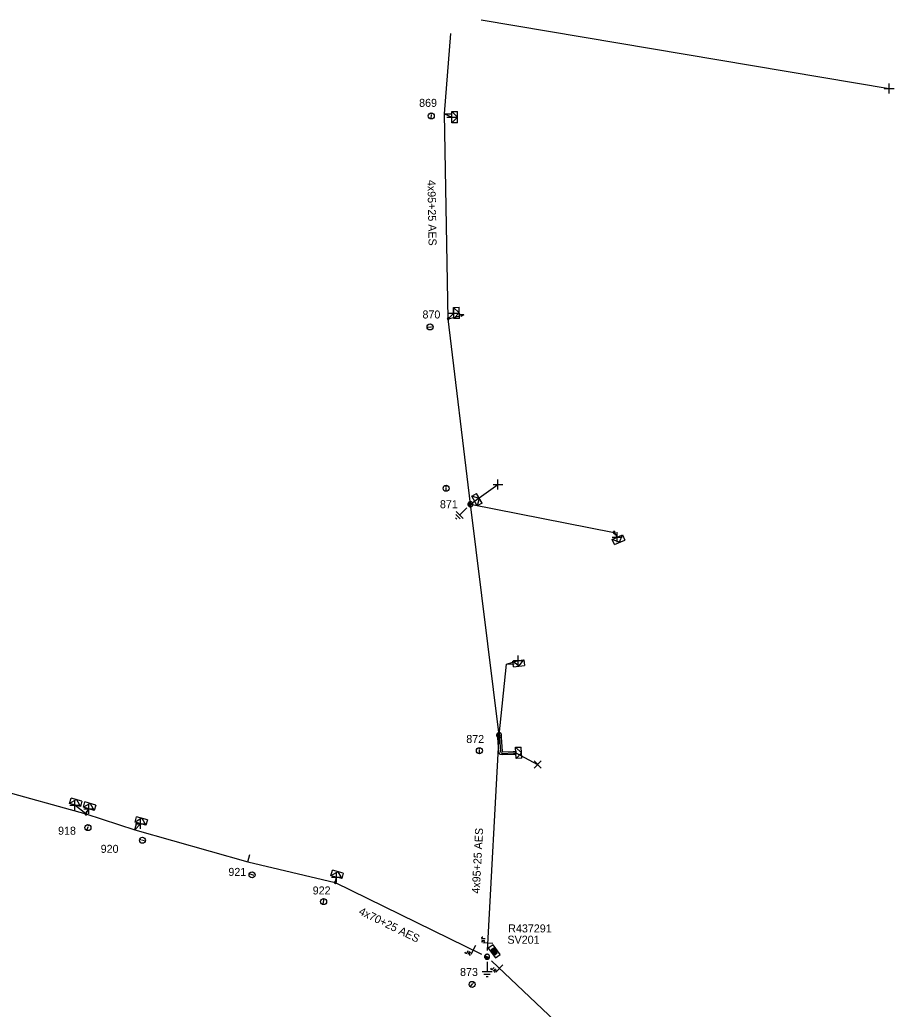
# Model space of a CAD drawing. Extents: x -540466 to -537383, y -1184038 to -1179972.
# Drawn here: x -538363.4 to -538254.2, y -1180242.1 to -1180118.5 of the extents above; entities that cross this region are included whole.
import ezdxf

# ---------------------------------------------------------------- set-up
doc = ezdxf.new("R2010")
doc.units = 0
for name, color, linetype in [('Vrstva 1', 7, 'Continuous'), ('Vrstva 10', 7, 'Continuous'), ('Vrstva 13', 7, 'Continuous'), ('Vrstva 14', 7, 'Continuous'), ('Vrstva 15', 7, 'Continuous'), ('Vrstva 18', 7, 'Continuous'), ('Vrstva 2', 7, 'Continuous'), ('Vrstva 20', 7, 'Continuous'), ('Vrstva 28', 7, 'Continuous'), ('Vrstva 29', 7, 'Continuous'), ('Vrstva 30', 7, 'Continuous'), ('Vrstva 31', 7, 'Continuous'), ('Vrstva 34', 7, 'Continuous'), ('Vrstva 36', 7, 'Continuous'), ('Vrstva 5', 7, 'Continuous'), ('Vrstva 50', 7, 'Continuous'), ('Vrstva 51', 7, 'Continuous'), ('Vrstva 52', 7, 'Continuous'), ('Vrstva 59', 7, 'Continuous'), ('Vrstva 8', 7, 'Continuous'), ('Vrstva 9', 7, 'Continuous')]:
    doc.layers.add(name, color=color, linetype=linetype)

# ---------------------------------------------------------------- blocks, each defined once
blk = doc.blocks.new('NN440')
at = {"layer": 'Vrstva 2'}
for points in [[(0.63, 0), (0.63, 0.06), (0.62, 0.13), (0.6, 0.19), (0.58, 0.25), (0.55, 0.31), (0.51, 0.37), (0.47, 0.42), (0.42, 0.46), (0.37, 0.51), (0.32, 0.54), (0.26, 0.57), (0.2, 0.59), (0.13, 0.61), (0.07, 0.62), (0, 0.63), (-0.06, 0.62), (-0.13, 0.61), (-0.19, 0.59), (-0.26, 0.57), (-0.31, 0.54), (-0.37, 0.51), (-0.42, 0.46), (-0.47, 0.42), (-0.51, 0.37), (-0.54, 0.31), (-0.57, 0.25), (-0.6, 0.19), (-0.62, 0.13), (-0.63, 0.06), (-0.63, 0), (-0.63, -0.07), (-0.62, -0.14), (-0.6, -0.2), (-0.57, -0.26), (-0.54, -0.32), (-0.51, -0.37), (-0.47, -0.43), (-0.42, -0.47), (-0.37, -0.51), (-0.31, -0.55), (-0.26, -0.58), (-0.19, -0.6), (-0.13, -0.62), (-0.06, -0.63), (0, -0.63), (0.07, -0.63), (0.13, -0.62), (0.2, -0.6), (0.26, -0.58), (0.32, -0.55), (0.37, -0.51), (0.42, -0.47), (0.47, -0.43), (0.51, -0.37), (0.55, -0.32), (0.58, -0.26), (0.6, -0.2), (0.62, -0.14), (0.63, -0.07), (0.63, 0)], [(-0.63, 0), (0.63, 0)], [(-0.6, -0.18), (0.57, -0.18)], [(-0.51, -0.32), (0.5, -0.32)], [(-0.37, -0.47), (0.35, -0.47)]]:
    blk.add_lwpolyline(points, dxfattribs=at)
blk = doc.blocks.new('NN560')
at = {"layer": 'Vrstva 2'}
for points in [[(2, 0), (1.59, 0.14)], [(0, 0), (2, 0)], [(2, 0), (1.59, -0.13)]]:
    blk.add_lwpolyline(points, dxfattribs=at)
blk = doc.blocks.new('NN840')
at = {"layer": 'Vrstva 15'}
for points in [[(0, 0.62), (0, -0.63)], [(-0.75, -0.71), (-0.75, -0.66)], [(-0.73, -0.76), (-0.75, -0.71)], [(-0.66, -0.8), (-0.73, -0.76)], [(-0.63, -0.8), (-0.66, -0.8)], [(-0.56, -0.76), (-0.63, -0.8)], [(-0.54, -0.71), (-0.56, -0.76)], [(-0.54, -0.38), (-0.54, -0.71)], [(-0.33, -0.38), (-0.33, -0.8)], [(-0.33, -0.64), (-0.13, -0.38)], [(-0.26, -0.56), (-0.09, -0.8)]]:
    blk.add_lwpolyline(points, dxfattribs=at)
blk = doc.blocks.new('NN770')
at = {"layer": 'Vrstva 10'}
for p, q in [((0, 0.19), (0, 0.26)), ((0, -0.28), (0, 0.11))]:
    blk.add_line(p, q, dxfattribs=at)
blk.add_circle((0, -0.01), 0.375, dxfattribs=at)
blk = doc.blocks.new('NN800')
at = {"layer": 'Vrstva 1'}
for points in [[(-0.44, 0.44), (0.44, -0.44)], [(-0.44, -0.44), (0.44, 0.44)]]:
    blk.add_lwpolyline(points, dxfattribs=at)
blk = doc.blocks.new('NN620')
at = {"layer": 'Vrstva 8'}
for points in [[(0.75, 0), (-0.75, 0)], [(-0.75, 0), (-0.75, -0.75)], [(0.75, -0.75), (0.75, 0)], [(-0.75, -0.75), (0.75, -0.75)], [(0.37, -0.18), (-0.38, -0.18)], [(-0.38, -0.18), (-0.38, -0.56)], [(-0.38, -0.56), (0.37, -0.56)], [(0.32, -0.23), (-0.33, -0.23)], [(-0.33, -0.23), (-0.33, -0.51)], [(-0.33, -0.51), (0.32, -0.51)], [(0.27, -0.27), (-0.28, -0.27)], [(-0.28, -0.27), (-0.28, -0.46)], [(-0.28, -0.46), (0.27, -0.46)], [(0.23, -0.32), (-0.23, -0.32)], [(-0.23, -0.32), (-0.23, -0.42)], [(-0.23, -0.42), (0.23, -0.42)], [(-0.19, -0.37), (0.19, -0.37)], [(0.23, -0.42), (0.23, -0.32)], [(0.27, -0.46), (0.27, -0.27)], [(0.32, -0.51), (0.32, -0.23)], [(0.37, -0.56), (0.37, -0.18)]]:
    blk.add_lwpolyline(points, dxfattribs=at)
blk = doc.blocks.new('NN630')
at = {"layer": 'Vrstva 9'}
for points in [[(0, -0.7), (-0.7, 0)], [(-0.7, -0.7), (-0.7, 0), (0.7, 0), (0.7, -0.7)], [(-0.7, -0.7), (0.7, -0.7)], [(0, -0.7), (0.7, 0)]]:
    blk.add_lwpolyline(points, dxfattribs=at)
blk = doc.blocks.new('NN810')
at = {"layer": 'Vrstva 14'}
for points in [[(0, -0.64), (0, -1.89)], [(0.63, -1.89), (-0.62, -1.89)], [(0.39, -2.2), (-0.4, -2.2)], [(0, -2.52), (-0.12, -2.52)], [(0.14, -2.52), (0, -2.52)]]:
    blk.add_lwpolyline(points, dxfattribs=at)
blk = doc.blocks.new('NN500')
at = {"layer": 'Vrstva 2'}
for points in [[(0, -0.24), (0.02, -0.23), (0.05, -0.23), (0.07, -0.22), (0.09, -0.22), (0.12, -0.2), (0.14, -0.19), (0.16, -0.18), (0.17, -0.16), (0.19, -0.14), (0.2, -0.12), (0.21, -0.1), (0.22, -0.07), (0.23, -0.05), (0.23, -0.02), (0.23, 0), (0.23, 0.02), (0.23, 0.05), (0.22, 0.07), (0.21, 0.1), (0.2, 0.12), (0.19, 0.14), (0.17, 0.16), (0.16, 0.17), (0.14, 0.19), (0.12, 0.2), (0.09, 0.21), (0.07, 0.22), (0.05, 0.23), (0.02, 0.23), (0, 0.23), (-0.03, 0.23), (-0.05, 0.23), (-0.07, 0.22), (-0.1, 0.21), (-0.12, 0.2), (-0.14, 0.19), (-0.16, 0.17), (-0.18, 0.16), (-0.19, 0.14), (-0.2, 0.12), (-0.22, 0.1), (-0.22, 0.07), (-0.23, 0.05), (-0.23, 0.02), (-0.24, 0), (-0.23, -0.02), (-0.23, -0.05), (-0.22, -0.07), (-0.22, -0.1), (-0.2, -0.12), (-0.19, -0.14), (-0.18, -0.16), (-0.16, -0.18), (-0.14, -0.19), (-0.12, -0.2), (-0.1, -0.22), (-0.07, -0.22), (-0.05, -0.23), (-0.03, -0.23), (0, -0.24)], [(0, -0.24), (0.02, -0.23), (0.05, -0.23), (0.07, -0.22), (0.09, -0.22), (0.12, -0.2), (0.14, -0.19), (0.16, -0.18), (0.17, -0.16), (0.19, -0.14), (0.2, -0.12), (0.21, -0.1), (0.22, -0.07), (0.23, -0.05), (0.23, -0.02), (0.23, 0), (0.23, 0.02), (0.23, 0.05), (0.22, 0.07), (0.21, 0.1), (0.2, 0.12), (0.19, 0.14), (0.17, 0.16), (0.16, 0.17), (0.14, 0.19), (0.12, 0.2), (0.09, 0.21), (0.07, 0.22), (0.05, 0.23), (0.02, 0.23), (0, 0.23), (-0.03, 0.23), (-0.05, 0.23), (-0.07, 0.22), (-0.1, 0.21), (-0.12, 0.2), (-0.14, 0.19), (-0.16, 0.17), (-0.18, 0.16), (-0.19, 0.14), (-0.2, 0.12), (-0.22, 0.1), (-0.22, 0.07), (-0.23, 0.05), (-0.23, 0.02), (-0.24, 0), (-0.23, -0.02), (-0.23, -0.05), (-0.22, -0.07), (-0.22, -0.1), (-0.2, -0.12), (-0.19, -0.14), (-0.18, -0.16), (-0.16, -0.18), (-0.14, -0.19), (-0.12, -0.2), (-0.1, -0.22), (-0.07, -0.22), (-0.05, -0.23), (-0.03, -0.23), (0, -0.24)], [(0, -0.21), (0.02, -0.2), (0.04, -0.2), (0.06, -0.2), (0.08, -0.19), (0.1, -0.18), (0.12, -0.17), (0.14, -0.15), (0.15, -0.14), (0.16, -0.12), (0.18, -0.1), (0.19, -0.08), (0.19, -0.06), (0.2, -0.04), (0.2, -0.02), (0.2, 0), (0.2, 0.02), (0.2, 0.04), (0.19, 0.06), (0.19, 0.08), (0.18, 0.1), (0.16, 0.12), (0.15, 0.14), (0.14, 0.15), (0.12, 0.17), (0.1, 0.18), (0.08, 0.19), (0.06, 0.19), (0.04, 0.2), (0.02, 0.2), (0, 0.2), (-0.02, 0.2), (-0.04, 0.2), (-0.06, 0.19), (-0.08, 0.19), (-0.1, 0.18), (-0.12, 0.17), (-0.14, 0.15), (-0.15, 0.14), (-0.17, 0.12), (-0.18, 0.1), (-0.19, 0.08), (-0.2, 0.06), (-0.2, 0.04), (-0.21, 0.02), (-0.21, 0), (-0.21, -0.02), (-0.2, -0.04), (-0.2, -0.06), (-0.19, -0.08), (-0.18, -0.1), (-0.17, -0.12), (-0.15, -0.14), (-0.14, -0.15), (-0.12, -0.17), (-0.1, -0.18), (-0.08, -0.19), (-0.06, -0.2), (-0.04, -0.2), (-0.02, -0.2), (0, -0.21)], [(0, -0.18), (0.02, -0.18), (0.04, -0.17), (0.05, -0.17), (0.07, -0.16), (0.09, -0.15), (0.1, -0.14), (0.12, -0.13), (0.13, -0.12), (0.14, -0.1), (0.15, -0.09), (0.16, -0.07), (0.17, -0.05), (0.17, -0.04), (0.17, -0.02), (0.17, 0), (0.17, 0.02), (0.17, 0.04), (0.17, 0.05), (0.16, 0.07), (0.15, 0.09), (0.14, 0.1), (0.13, 0.12), (0.12, 0.13), (0.1, 0.14), (0.09, 0.15), (0.07, 0.16), (0.05, 0.17), (0.04, 0.17), (0.02, 0.17), (0, 0.18), (-0.02, 0.17), (-0.04, 0.17), (-0.06, 0.17), (-0.07, 0.16), (-0.09, 0.15), (-0.1, 0.14), (-0.12, 0.13), (-0.13, 0.12), (-0.14, 0.1), (-0.15, 0.09), (-0.16, 0.07), (-0.17, 0.05), (-0.17, 0.04), (-0.18, 0.02), (-0.18, 0), (-0.18, -0.02), (-0.17, -0.04), (-0.17, -0.05), (-0.16, -0.07), (-0.15, -0.09), (-0.14, -0.1), (-0.13, -0.12), (-0.12, -0.13), (-0.1, -0.14), (-0.09, -0.15), (-0.07, -0.16), (-0.06, -0.17), (-0.04, -0.17), (-0.02, -0.18), (0, -0.18)], [(0, -0.15), (0.01, -0.15), (0.03, -0.14), (0.04, -0.14), (0.06, -0.13), (0.07, -0.13), (0.08, -0.12), (0.1, -0.11), (0.11, -0.1), (0.12, -0.09), (0.13, -0.07), (0.13, -0.06), (0.14, -0.05), (0.14, -0.03), (0.14, -0.02), (0.14, 0), (0.14, 0.01), (0.14, 0.03), (0.14, 0.04), (0.13, 0.06), (0.13, 0.07), (0.12, 0.09), (0.11, 0.1), (0.1, 0.11), (0.08, 0.12), (0.07, 0.13), (0.06, 0.13), (0.04, 0.14), (0.03, 0.14), (0.01, 0.14), (0, 0.15), (-0.02, 0.14), (-0.03, 0.14), (-0.05, 0.14), (-0.06, 0.13), (-0.07, 0.13), (-0.09, 0.12), (-0.1, 0.11), (-0.11, 0.1), (-0.12, 0.09), (-0.13, 0.07), (-0.13, 0.06), (-0.14, 0.04), (-0.14, 0.03), (-0.15, 0.01), (-0.15, 0), (-0.15, -0.02), (-0.14, -0.03), (-0.14, -0.05), (-0.13, -0.06), (-0.13, -0.07), (-0.12, -0.09), (-0.11, -0.1), (-0.1, -0.11), (-0.09, -0.12), (-0.07, -0.13), (-0.06, -0.13), (-0.05, -0.14), (-0.03, -0.14), (-0.02, -0.15), (0, -0.15)], [(0, -0.12), (0.01, -0.12), (0.02, -0.11), (0.03, -0.11), (0.05, -0.11), (0.06, -0.1), (0.07, -0.09), (0.08, -0.09), (0.09, -0.08), (0.09, -0.07), (0.1, -0.06), (0.11, -0.05), (0.11, -0.04), (0.11, -0.02), (0.11, -0.01), (0.12, 0), (0.11, 0.01), (0.11, 0.02), (0.11, 0.04), (0.11, 0.05), (0.1, 0.06), (0.09, 0.07), (0.09, 0.08), (0.08, 0.09), (0.07, 0.09), (0.06, 0.1), (0.05, 0.11), (0.03, 0.11), (0.02, 0.11), (0.01, 0.12), (0, 0.12), (-0.01, 0.12), (-0.03, 0.11), (-0.04, 0.11), (-0.05, 0.11), (-0.06, 0.1), (-0.07, 0.09), (-0.08, 0.09), (-0.09, 0.08), (-0.1, 0.07), (-0.1, 0.06), (-0.11, 0.05), (-0.11, 0.04), (-0.12, 0.02), (-0.12, 0.01), (-0.12, 0), (-0.12, -0.01), (-0.12, -0.02), (-0.11, -0.04), (-0.11, -0.05), (-0.1, -0.06), (-0.1, -0.07), (-0.09, -0.08), (-0.08, -0.09), (-0.07, -0.09), (-0.06, -0.1), (-0.05, -0.11), (-0.04, -0.11), (-0.03, -0.11), (-0.01, -0.12), (0, -0.12)], [(0, -0.09), (0.01, -0.09), (0.02, -0.09), (0.03, -0.08), (0.03, -0.08), (0.04, -0.08), (0.05, -0.07), (0.06, -0.07), (0.06, -0.06), (0.07, -0.05), (0.07, -0.04), (0.08, -0.04), (0.08, -0.03), (0.08, -0.02), (0.09, -0.01), (0.09, 0), (0.09, 0.01), (0.08, 0.02), (0.08, 0.03), (0.08, 0.03), (0.07, 0.04), (0.07, 0.05), (0.06, 0.06), (0.06, 0.06), (0.05, 0.07), (0.04, 0.07), (0.03, 0.08), (0.03, 0.08), (0.02, 0.08), (0.01, 0.09), (0, 0.09), (-0.01, 0.09), (-0.02, 0.08), (-0.03, 0.08), (-0.04, 0.08), (-0.04, 0.07), (-0.05, 0.07), (-0.06, 0.06), (-0.07, 0.06), (-0.07, 0.05), (-0.08, 0.04), (-0.08, 0.03), (-0.08, 0.03), (-0.09, 0.02), (-0.09, 0.01), (-0.09, 0), (-0.09, -0.01), (-0.09, -0.02), (-0.08, -0.03), (-0.08, -0.04), (-0.08, -0.04), (-0.07, -0.05), (-0.07, -0.06), (-0.06, -0.07), (-0.05, -0.07), (-0.04, -0.08), (-0.04, -0.08), (-0.03, -0.08), (-0.02, -0.09), (-0.01, -0.09), (0, -0.09)], [(0, -0.06), (0, -0.06), (0.01, -0.06), (0.02, -0.05), (0.02, -0.05), (0.03, -0.05), (0.03, -0.05), (0.04, -0.04), (0.04, -0.04), (0.05, -0.03), (0.05, -0.03), (0.05, -0.02), (0.05, -0.02), (0.05, -0.01), (0.06, -0.01), (0.06, 0), (0.06, 0.01), (0.05, 0.01), (0.05, 0.02), (0.05, 0.02), (0.05, 0.03), (0.05, 0.03), (0.04, 0.04), (0.04, 0.04), (0.03, 0.05), (0.03, 0.05), (0.02, 0.05), (0.02, 0.05), (0.01, 0.06), (0, 0.06), (0, 0.06), (-0.01, 0.06), (-0.01, 0.06), (-0.02, 0.05), (-0.02, 0.05), (-0.03, 0.05), (-0.03, 0.05), (-0.04, 0.04), (-0.04, 0.04), (-0.05, 0.03), (-0.05, 0.03), (-0.05, 0.02), (-0.06, 0.02), (-0.06, 0.01), (-0.06, 0.01), (-0.06, 0), (-0.06, -0.01), (-0.06, -0.01), (-0.06, -0.02), (-0.05, -0.02), (-0.05, -0.03), (-0.05, -0.03), (-0.04, -0.04), (-0.04, -0.04), (-0.03, -0.05), (-0.03, -0.05), (-0.02, -0.05), (-0.02, -0.05), (-0.01, -0.06), (-0.01, -0.06), (0, -0.06)], [(0, -0.03), (0, -0.03), (0, -0.03), (0.01, -0.03), (0.01, -0.03), (0.01, -0.02), (0.02, -0.02), (0.02, -0.02), (0.02, -0.02), (0.02, -0.02), (0.02, -0.01), (0.02, -0.01), (0.03, -0.01), (0.03, -0.01), (0.03, 0), (0.03, 0), (0.03, 0), (0.03, 0.01), (0.03, 0.01), (0.02, 0.01), (0.02, 0.01), (0.02, 0.02), (0.02, 0.02), (0.02, 0.02), (0.02, 0.02), (0.01, 0.02), (0.01, 0.02), (0.01, 0.03), (0, 0.03), (0, 0.03), (0, 0.03), (0, 0.03), (-0.01, 0.03), (-0.01, 0.03), (-0.01, 0.02), (-0.02, 0.02), (-0.02, 0.02), (-0.02, 0.02), (-0.02, 0.02), (-0.02, 0.02), (-0.03, 0.01), (-0.03, 0.01), (-0.03, 0.01), (-0.03, 0.01), (-0.03, 0), (-0.03, 0), (-0.03, 0), (-0.03, -0.01), (-0.03, -0.01), (-0.03, -0.01), (-0.03, -0.01), (-0.02, -0.02), (-0.02, -0.02), (-0.02, -0.02), (-0.02, -0.02), (-0.02, -0.02), (-0.01, -0.03), (-0.01, -0.03), (-0.01, -0.03), (0, -0.03), (0, -0.03)], [(0.23, 0), (0.7, 0)]]:
    blk.add_lwpolyline(points, dxfattribs=at)
blk = doc.blocks.new('NN510')
at = {"layer": 'Vrstva 2'}
blk.add_lwpolyline([(0, 0), (0, 0.94)], dxfattribs=at)

msp = doc.modelspace()

# ---------------------------------------------------------------- linework, layer by layer
at = {"layer": 'Vrstva 20'}
msp.add_lwpolyline([(-538301.44, -1180210.29), (-538301.75, -1180210.3), (-538303.12, -1180210.35), (-538303.45, -1180210.27), (-538303.57, -1180209.96), (-538303.7, -1180208.19), (-538303.74, -1180207.9), (-538303.34, -1180207.84), (-538303.3, -1180208.15), (-538303.17, -1180209.88), (-538303.15, -1180209.93), (-538303.08, -1180209.95), (-538301.77, -1180209.9), (-538301.46, -1180209.89)], close=True, dxfattribs=at)
at = {"layer": 'Vrstva 5'}
msp.add_lwpolyline([(-538303.54, -1180207.87), (-538303.5, -1180208.17), (-538303.37, -1180209.92), (-538303.3, -1180210.1), (-538303.1, -1180210.15), (-538301.76, -1180210.1), (-538301.45, -1180210.09)], dxfattribs=at)
at = {"layer": 'Vrstva 50'}
for points in [[(-538303.54, -1180207.87), (-538307.12, -1180179.03), (-538309.89, -1180155.87), (-538310.35, -1180130.26), (-538309.57, -1180120.24)], [(-538305, -1180234.75), (-538303.54, -1180207.87)], [(-538366.32, -1180214.63), (-538355.14, -1180217.71), (-538349.04, -1180219.7), (-538334.93, -1180223.68), (-538324, -1180226.28), (-538305.73, -1180235.21)], [(-538304.5, -1180236.06), (-538282.23, -1180257.15), (-538257.81, -1180266.1), (-538256.78, -1180266.48)]]:
    msp.add_lwpolyline(points, dxfattribs=at)
at = {"layer": 'Vrstva 52'}
msp.add_lwpolyline([(-538307.12, -1180179.03), (-538306.62, -1180178.64), (-538303.68, -1180176.55)], dxfattribs=at)
at = {"layer": 'Vrstva 59'}
for points in [[(-538305.77, -1180118.52), (-538254.82, -1180127.1)], [(-538301.45, -1180210.09), (-538298.74, -1180211.54)]]:
    msp.add_lwpolyline(points, dxfattribs=at)
at = {"layer": 'Vrstva 8'}
for points in [[(-538310.35, -1180130.26), (-538309.43, -1180130.68)], [(-538309.89, -1180155.87), (-538309.21, -1180155.15)], [(-538307.12, -1180179.03), (-538289.17, -1180182.55), (-538288.78, -1180183.15)], [(-538303.54, -1180207.87), (-538302.61, -1180199.02), (-538301.14, -1180198.55)], [(-538355.14, -1180217.71), (-538356.51, -1180216.6)], [(-538355.14, -1180217.71), (-538354.79, -1180217.08)], [(-538349.04, -1180219.7), (-538348.33, -1180218.93)], [(-538324, -1180226.28), (-538323.86, -1180225.6)]]:
    msp.add_lwpolyline(points, dxfattribs=at)

# ---------------------------------------------------------------- block references
at = {"layer": 'Vrstva 13'}
for name, p, rotation in [('NN510', (-538310.35, -1180130.26), -90.57529437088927), ('NN560', (-538309.89, -1180155.86), 14.490669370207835), ('NN510', (-538302.61, -1180199.02), -85.7546528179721), ('NN510', (-538349.04, -1180219.7), -15.73426391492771), ('NN510', (-538334.93, -1180223.68), -15.734263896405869)]:
    msp.add_blockref(name, p, dxfattribs=dict(at, rotation=rotation))
at = {"layer": 'Vrstva 13', "xscale": 0.5}
for name, p, yscale, rotation in [('NN500', (-538309.89, -1180155.86), 0.5, 14.490999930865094), ('NN440', (-538307.12, -1180179.03), 0.5, -83.1723555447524), ('NN500', (-538289.17, -1180182.55), 0.5, -65.68799997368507), ('NN440', (-538303.54, -1180207.87), 0.5, -82.92301658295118), ('NN500', (-538355.14, -1180217.71), 0.5, 73.98199993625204), ('NN500', (-538324, -1180226.27), 0.5000000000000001, 75.41799992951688), ('NN440', (-538305.04, -1180235.55), 0.5, -26.071572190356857)]:
    msp.add_blockref(name, p, dxfattribs=dict(at, yscale=yscale, rotation=rotation))
at = {"layer": 'Vrstva 15', "rotation": -45.28583046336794}
msp.add_blockref('NN810', (-538307.12, -1180179.03), dxfattribs=at)
at = {"layer": 'Vrstva 15'}
msp.add_blockref('NN810', (-538305.04, -1180235.55), dxfattribs=at)
at = {"layer": 'Vrstva 18'}
for p, rotation in [((-538304.95, -1180233.86), -93.1023860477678), ((-538306.78, -1180234.7), -26.073633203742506), ((-538303.51, -1180237), -43.43999445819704)]:
    msp.add_blockref('NN840', p, dxfattribs=dict(at, rotation=rotation))
at = {"layer": 'Vrstva 28', "rotation": 126.60300004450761}
msp.add_blockref('NN620', (-538304.44, -1180235.1), dxfattribs=at)
at = {"layer": 'Vrstva 31'}
for p, rotation in [((-538309.43, -1180130.68), 90.04271388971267), ((-538309.21, -1180155.15), 91.06774173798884), ((-538306.62, -1180178.64), 119.58854993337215), ((-538288.78, -1180183.15), 24.311952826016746), ((-538301.14, -1180198.55), 6.246330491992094), ((-538301.45, -1180210.09), 92.36625937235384), ((-538356.51, -1180216.6), 164.37420573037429), ((-538354.79, -1180217.08), 163.982258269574), ((-538348.33, -1180218.93), 164.26573608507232), ((-538323.86, -1180225.6), 165.4183389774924)]:
    msp.add_blockref('NN630', p, dxfattribs=dict(at, rotation=rotation))
at = {"layer": 'Vrstva 34'}
for p, rotation in [((-538254.82, -1180127.1), 45), ((-538309.43, -1180130.68), 45), ((-538309.21, -1180155.15), 45), ((-538303.68, -1180176.55), 45), ((-538288.78, -1180183.15), 45), ((-538301.14, -1180198.55), 45), ((-538356.51, -1180216.6), 45), ((-538354.79, -1180217.08), 45), ((-538348.33, -1180218.93), 44.99999995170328), ((-538323.86, -1180225.6), 45)]:
    msp.add_blockref('NN800', p, dxfattribs=dict(at, rotation=rotation))
msp.add_blockref('NN800', (-538298.74, -1180211.54), dxfattribs=at)
at = {"layer": 'Vrstva 36'}
for p, rotation in [((-538312.01, -1180130.52), -4.408086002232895), ((-538312.16, -1180156.89), -85.23635828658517), ((-538354.89, -1180219.41), -19.179008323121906), ((-538348.09, -1180221), 74.28952504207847), ((-538334.41, -1180225.32), 74.28952500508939), ((-538325.46, -1180228.65), -7.125016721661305), ((-538306.9, -1180238.99), -39.472461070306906)]:
    msp.add_blockref('NN770', p, dxfattribs=dict(at, rotation=rotation))
for p in [(-538310.16, -1180177.03), (-538306, -1180209.81)]:
    msp.add_blockref('NN770', p, dxfattribs=at)

# ---------------------------------------------------------------- texts
at = {"layer": 'Vrstva 14'}
for s, p in [('869', (-538313.53, -1180129.4)), ('870', (-538313.11, -1180155.83)), ('871', (-538310.93, -1180179.53)), ('872', (-538307.64, -1180208.85)), ('918', (-538358.62, -1180220.31)), ('920', (-538353.3, -1180222.57)), ('921', (-538337.35, -1180225.45)), ('922', (-538326.82, -1180227.77)), ('873', (-538308.42, -1180237.95))]:
    msp.add_text(s, height=1, dxfattribs=at).set_placement(p)
at = {"layer": 'Vrstva 29'}
msp.add_text('R437291', height=1, dxfattribs=at).set_placement((-538302.4, -1180232.51))
at = {"layer": 'Vrstva 30'}
msp.add_text('SV201', height=1, dxfattribs=at).set_placement((-538302.5, -1180233.92))
at = {"layer": 'Vrstva 51'}
for s, rotation, p in [('4x95+25 AES', 271.023, (-538312.49, -1180138.53)), ('4x95+25 AES', 86.898, (-538305.97, -1180227.69)), ('4x70+25 AES', 333.926, (-538321.16, -1180230.2))]:
    msp.add_text(s, height=1, rotation=rotation, dxfattribs=at).set_placement(p)

doc.saveas('drawing.dxf')
